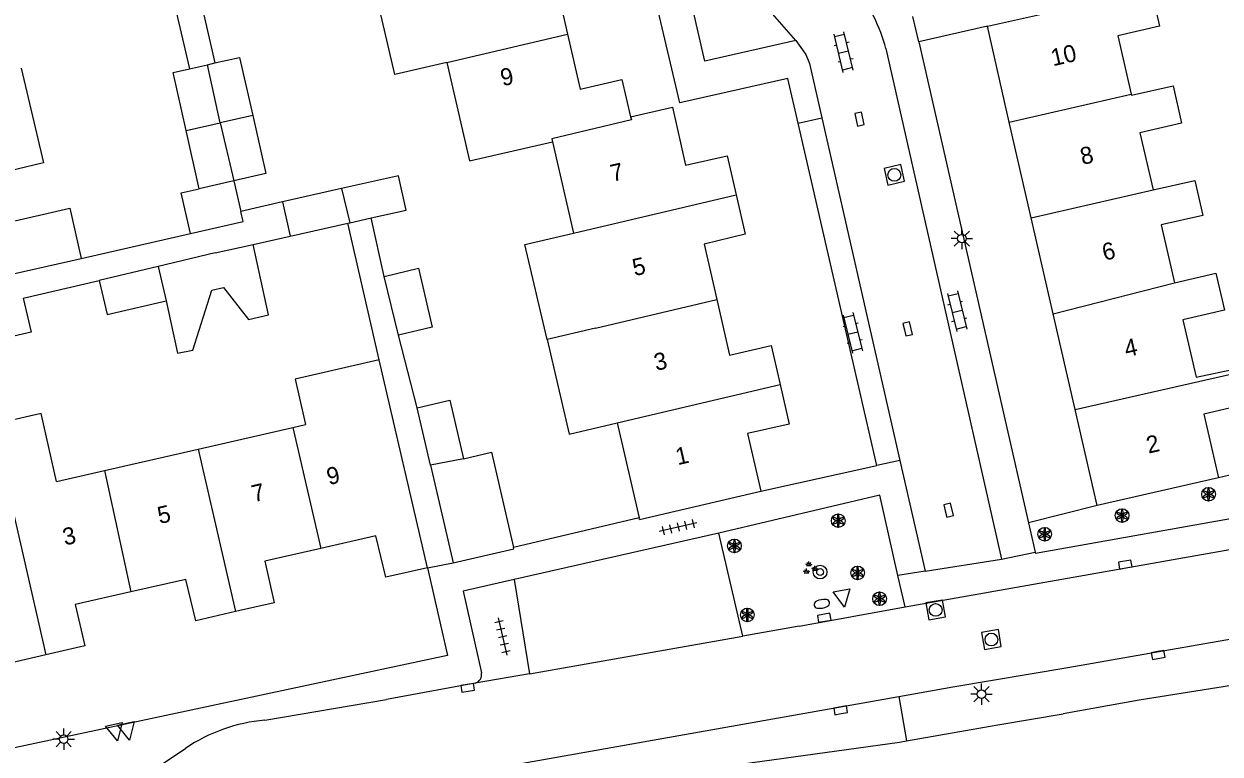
# Model space of a CAD drawing. Extents: x 137999 to 141000, y 397500 to 400501.
# Drawn here: x 138189.6 to 138259.6, y 400291.9 to 400334.7 of the extents above; entities that cross this region are included whole.
import ezdxf

# ---------------------------------------------------------------- set-up
doc = ezdxf.new("R2010")
doc.units = 0
for name, color, linetype in [('gg-afsc-erfafscheiding', 7, 'Continuous'), ('gg-afsc-muur', 7, 'Continuous'), ('gg-anno-huisnummerreeks BGT', 7, 'Continuous'), ('gg-bbg-bijgebouw', 7, 'Continuous'), ('gg-bbg-gedigitaliseerde bebouwing', 7, 'Continuous'), ('gg-bbg-gedigitaliseerde bijgebouw', 7, 'Continuous'), ('gg-bbg-hoofdgebouw', 7, 'Continuous'), ('gg-bbg-luifel en loopbrug', 7, 'Continuous'), ('gg-bbg-tussenscheiding', 7, 'Continuous'), ('gg-knt-verharding', 7, 'Continuous'), ('gg-knt-verharding nz', 7, 'Continuous'), ('gt-grn-weggrens', 7, 'Continuous'), ('gt-symb-boom', 7, 'Continuous'), ('gt-symb-brandkraan', 7, 'Continuous'), ('gt-symb-groenvak', 7, 'Continuous'), ('gt-symb-klinker verharding', 7, 'Continuous'), ('gt-symb-kolk', 7, 'Continuous'), ('gt-symb-lichtmast', 7, 'Continuous'), ('gt-symb-rioolschacht', 7, 'Continuous'), ('gt-symb-solitaire heester', 7, 'Continuous'), ('gt-symb-tegel verharding', 7, 'Continuous'), ('gt-symb-waterafsluiter', 7, 'Continuous')]:
    doc.layers.add(name, color=color, linetype=linetype)

# ---------------------------------------------------------------- blocks, each defined once
blk = doc.blocks.new('gt0-SH')
at = {"layer": 'gt-symb-solitaire heester'}
blk.add_circle((0, 0), 0.4, dxfattribs=at)
for centre, start, end in [((-0.346, 0.2), 270, 30), ((-0.346, -0.2), 330, 90), ((0, 0.4), 210, 330), ((0.346, 0.2), 150, 270), ((0.346, -0.2), 90, 210), ((0, -0.4), 30, 150)]:
    blk.add_arc(centre, 0.4, start, end, dxfattribs=at)
blk = doc.blocks.new('gt0-KOLK')
at = {"layer": 'gt-symb-kolk'}
blk.add_lwpolyline([(0, 0), (0.375, 0), (0.375, 0.4), (-0.375, 0.4), (-0.375, 0), (0, 0)], dxfattribs=at)
blk = doc.blocks.new('gt0-RS')
at = {"layer": 'gt-symb-rioolschacht'}
blk.add_lwpolyline([(-0.5, -0.5), (0.5, -0.5), (0.5, 0.5), (-0.5, 0.5)], close=True, dxfattribs=at)
blk.add_circle((0, 0), 0.375, dxfattribs=at)
blk = doc.blocks.new('gt0-LMAST')
at = {"layer": 'gt-symb-lichtmast'}
for p, q in [((-0.182, 0.173), (-0.447, 0.438)), ((-0.005, 0.246), (-0.005, 0.621)), ((0.172, 0.173), (0.437, 0.438)), ((-0.255, -0.004), (-0.63, -0.004)), ((-0.182, -0.181), (-0.447, -0.446)), ((-0.005, -0.254), (-0.005, -0.629)), ((0.437, -0.446), (0.172, -0.181)), ((0.245, -0.004), (0.62, -0.004))]:
    blk.add_line(p, q, dxfattribs=at)
blk.add_circle((-0.005, -0.004), 0.25, dxfattribs=at)
blk = doc.blocks.new('gt0-KL1')
at = {"layer": 'gt-symb-klinker verharding'}
for p, q in [((-1.15, 0.3), (1.15, 0.3)), ((-1, -0.3), (-1, 0.3)), ((-0.5, 0.3), (-0.5, 0.45)), ((0, -0.3), (0, 0.3)), ((0.5, 0.3), (0.5, 0.45)), ((1, -0.3), (1, 0.3)), ((-1.15, -0.3), (1.15, -0.3)), ((-0.5, -0.45), (-0.5, -0.3)), ((0.5, -0.45), (0.5, -0.3))]:
    blk.add_line(p, q, dxfattribs=at)
blk = doc.blocks.new('gt0-TEG1')
at = {"layer": 'gt-symb-tegel verharding'}
for p, q in [((-1.125, 0), (1.125, 0)), ((-0.9, -0.25), (-0.9, 0.25)), ((-0.45, -0.25), (-0.45, 0.25)), ((0, -0.25), (0, 0.25)), ((0.45, -0.25), (0.45, 0.25)), ((0.9, -0.25), (0.9, 0.25))]:
    blk.add_line(p, q, dxfattribs=at)
blk = doc.blocks.new('gt0-BR')
at = {"layer": 'gt-symb-brandkraan'}
for centre, radius, start, end in [((-0.244, 0), 0.206, 107.56694, 252.43307), ((0.599, -2.664), 3, 106.89205, 107.56694), ((0, -0.691), 0.938, 73.10799, 106.89205), ((-0.599, -2.664), 3, 72.43309, 73.10799), ((0.244, 0), 0.206, 287.56695, 72.43309), ((0.599, 2.664), 3, 252.43307, 253.10797), ((0, 0.691), 0.938, 253.10797, 286.89206), ((-0.599, 2.664), 3, 286.89206, 287.56695)]:
    blk.add_arc(centre, radius, start, end, dxfattribs=at)
blk = doc.blocks.new('gt0-WAFSL')
at = {"layer": 'gt-symb-waterafsluiter'}
for p, q in [((-0.5, -0.333), (0, 0.667)), ((0, 0.667), (0.5, -0.333)), ((0.5, -0.333), (-0.5, -0.333))]:
    blk.add_line(p, q, dxfattribs=at)
blk = doc.blocks.new('gt0-BOOM')
at = {"layer": 'gt-symb-boom'}
for radius in [0.4, 0.2]:
    blk.add_circle((0, 0), radius, dxfattribs=at)
blk = doc.blocks.new('gt0-GRVAK')
at = {"layer": 'gt-symb-groenvak'}
for p, q in [((-0.11, 0.189), (-0.228, 0.24)), ((-0.182, 0.153), (0.088, 0.153)), ((-0.091, 0.211), (-0.156, 0.322)), ((-0.047, 0.214), (-0.047, 0.393)), ((-0.004, 0.211), (0.061, 0.322)), ((0.015, 0.189), (0.133, 0.24)), ((0.262, -0.052), (0.197, 0.059)), ((0.305, -0.049), (0.305, 0.13)), ((0.349, -0.052), (0.414, 0.059)), ((-0.245, -0.228), (-0.363, -0.177)), ((-0.318, -0.264), (-0.047, -0.264)), ((-0.226, -0.206), (-0.291, -0.095)), ((-0.183, -0.203), (-0.183, -0.024)), ((-0.139, -0.206), (-0.074, -0.095)), ((-0.12, -0.228), (-0.002, -0.177)), ((0.243, -0.074), (0.125, -0.023)), ((0.17, -0.11), (0.441, -0.11)), ((0.368, -0.074), (0.486, -0.023))]:
    blk.add_line(p, q, dxfattribs=at)

msp = doc.modelspace()

# ---------------------------------------------------------------- linework, layer by layer
at = {"layer": 'gg-afsc-erfafscheiding'}
for p, q in [((138197.84, 400338.359), (138199.306, 400332.061)), ((138199.33, 400338.703), (138200.797, 400332.401)), ((138204.75, 400324.27), (138202.307, 400323.714)), ((138210.404, 400315.024), (138208.583, 400323.024)), ((138210.71, 400319.9), (138209.93, 400323.327)), ((138192.961, 400320.954), (138199.362, 400322.41)), ((138203.024, 400321.771), (138205.202, 400322.262)), ((138189.57, 400318.64), (138194.02, 400319.67)), ((138212.626, 400312.218), (138211.53, 400316.46)), ((138252.43, 400306.49), (138248.413, 400305.473))]:
    msp.add_line(p, q, dxfattribs=at)
at = {"layer": 'gg-afsc-muur'}
for p, q in [((138271.549, 400310.836), (138259.54, 400308.12)), ((138225.618, 400305.763), (138218.281, 400304.023))]:
    msp.add_line(p, q, dxfattribs=at)
at = {"layer": 'gg-bbg-bijgebouw'}
for q in [(138212.626, 400312.218), (138214.741, 400303.131)]:
    msp.add_line((138213.412, 400308.843), q, dxfattribs=at)
for points in [[(138212.626, 400312.218), (138214.548, 400312.665), (138215.347, 400309.228)], [(138215.347, 400309.228), (138216.981, 400309.608), (138218.281, 400304.023)], [(138214.741, 400303.131), (138218.296, 400303.959), (138218.281, 400304.023)]]:
    msp.add_lwpolyline(points, dxfattribs=at)
at = {"layer": 'gg-bbg-gedigitaliseerde bebouwing'}
for p, q in [((138246.01, 400334.55), (138255.59, 400336.7)), ((138220.56, 400327.79), (138221.789, 400322.44)), ((138188.99, 400320.05), (138192.961, 400320.954)), ((138199.818, 400309.798), (138205.35, 400311.061)), ((138205.35, 400311.061), (138206.1, 400311.232)), ((138224.34, 400311.33), (138225.618, 400305.763)), ((138194.327, 400308.544), (138199.818, 400309.798)), ((138191.526, 400307.905), (138194.327, 400308.544))]:
    msp.add_line(p, q, dxfattribs=at)
for points in [[(138214.377, 400332.429), (138211.331, 400331.72), (138210.038, 400337.277)], [(138255.59, 400336.7), (138256.08, 400334.55), (138253.65, 400333.99), (138254.426, 400330.57)], [(138189.46, 400332.09), (138190.764, 400326.554), (138187.659, 400325.81)], [(138214.377, 400332.429), (138215.7, 400326.68), (138220.56, 400327.79)], [(138254.426, 400330.57), (138254.44, 400330.51), (138256.88, 400331.07), (138257.38, 400328.88), (138254.94, 400328.32), (138255.71, 400324.97)], [(138255.71, 400324.97), (138258.15, 400325.53), (138258.62, 400323.48), (138256.18, 400322.92), (138256.96, 400319.53)], [(138188.311, 400322.987), (138192.293, 400323.893), (138192.961, 400320.954)], [(138220.234, 400316.22), (138218.941, 400321.777), (138221.789, 400322.44)], [(138256.96, 400319.53), (138259.39, 400320.09), (138259.89, 400317.92), (138257.46, 400317.36), (138258.23, 400314), (138260.63, 400314.52)], [(138220.234, 400316.22), (138221.525, 400310.675), (138224.34, 400311.33)], [(138210.404, 400315.024), (138205.484, 400313.879), (138206.1, 400311.232)], [(138191.526, 400307.905), (138190.624, 400311.871), (138187.789, 400311.225)]]:
    msp.add_lwpolyline(points, dxfattribs=at)
at = {"layer": 'gg-bbg-gedigitaliseerde bijgebouw'}
for p, q in [((138199.306, 400332.061), (138200.35, 400332.299)), ((138200.35, 400332.299), (138200.797, 400332.401)), ((138199.108, 400328.45), (138201.11, 400328.9)), ((138199.88, 400325.04), (138199.108, 400328.45)), ((138201.11, 400328.9), (138201.9, 400325.501)), ((138201.9, 400325.501), (138199.88, 400325.04)), ((138211.54, 400325.8), (138208.21, 400325.05)), ((138211.992, 400323.792), (138211.54, 400325.8)), ((138208.21, 400325.05), (138204.75, 400324.27)), ((138204.75, 400324.27), (138205.202, 400322.262)), ((138209.93, 400323.327), (138211.992, 400323.792)), ((138205.202, 400322.262), (138208.583, 400323.024)), ((138208.583, 400323.024), (138208.69, 400323.048)), ((138208.69, 400323.048), (138209.93, 400323.327)), ((138200.81, 400321.28), (138203.024, 400321.771)), ((138200.81, 400321.28), (138197.475, 400320.489)), ((138197.475, 400320.489), (138194.02, 400319.67)), ((138211.53, 400316.46), (138210.71, 400319.9)), ((138200.619, 400319.104), (138201.29, 400319.26))]:
    msp.add_line(p, q, dxfattribs=at)
for points in [[(138200.797, 400332.401), (138202.24, 400332.73), (138203.01, 400329.33)], [(138199.108, 400328.45), (138198.34, 400331.84), (138199.306, 400332.061)], [(138203.01, 400329.33), (138203.78, 400325.93), (138201.9, 400325.501)], [(138201.29, 400319.26), (138202.757, 400317.388), (138203.938, 400317.649), (138203.024, 400321.771)], [(138210.71, 400319.9), (138212.71, 400320.38), (138213.52, 400316.94), (138211.53, 400316.46)], [(138194.02, 400319.67), (138194.48, 400317.68), (138197.939, 400318.483)], [(138189.57, 400318.64), (138190.04, 400316.64), (138186.72, 400315.87)], [(138197.939, 400318.483), (138198.606, 400315.401), (138199.494, 400315.593), (138200.619, 400319.104)]]:
    msp.add_lwpolyline(points, dxfattribs=at)
at = {"layer": 'gg-bbg-hoofdgebouw'}
for p, q in [((138247.294, 400328.938), (138246.01, 400334.55)), ((138248.578, 400323.326), (138247.294, 400328.938)), ((138249.862, 400317.714), (138248.578, 400323.326)), ((138251.146, 400312.102), (138249.862, 400317.714)), ((138213.24, 400302.84), (138210.404, 400315.024)), ((138252.43, 400306.49), (138251.146, 400312.102)), ((138259.54, 400308.12), (138252.43, 400306.49)), ((138225.64, 400305.668), (138232.74, 400307.32)), ((138225.64, 400305.668), (138225.618, 400305.763))]:
    msp.add_line(p, q, dxfattribs=at)
for points in [[(138222.599, 400340.193), (138223.14, 400337.91), (138220.69, 400337.36), (138221.438, 400334.081)], [(138221.438, 400334.081), (138222.17, 400330.87), (138224.61, 400331.43), (138225.13, 400329.25)], [(138225.13, 400329.25), (138227.57, 400329.81), (138228.341, 400326.42), (138230.78, 400326.97), (138231.306, 400324.689)], [(138231.306, 400324.689), (138231.84, 400322.37), (138229.43, 400321.79), (138230.168, 400318.549)], [(138230.168, 400318.549), (138230.91, 400315.29), (138233.35, 400315.86), (138233.877, 400313.571)], [(138260.683, 400314.284), (138261.11, 400312.4), (138258.68, 400311.84), (138259.54, 400308.12)], [(138233.877, 400313.571), (138234.41, 400311.26), (138231.96, 400310.7), (138232.74, 400307.32)], [(138190.89, 400297.74), (138188.56, 400297.2), (138188.01, 400299.64), (138184.62, 400298.88), (138183.014, 400305.877)], [(138213.24, 400302.84), (138210.79, 400302.29), (138210.22, 400304.72), (138206.984, 400303.978)], [(138206.984, 400303.978), (138203.72, 400303.23), (138204.27, 400300.8), (138201.995, 400300.276)], [(138201.995, 400300.276), (138199.67, 400299.74), (138199.09, 400302.16), (138195.877, 400301.431)], [(138195.877, 400301.431), (138192.61, 400300.69), (138193.18, 400298.27), (138190.89, 400297.74)]]:
    msp.add_lwpolyline(points, dxfattribs=at)
at = {"layer": 'gg-bbg-luifel en loopbrug'}
msp.add_line((138201.9, 400325.501), (138202.307, 400323.714), dxfattribs=at)
for points in [[(138199.362, 400322.41), (138198.818, 400324.798), (138199.88, 400325.04)], [(138199.362, 400322.41), (138202.444, 400323.112), (138202.307, 400323.714)]]:
    msp.add_lwpolyline(points, dxfattribs=at)
at = {"layer": 'gg-bbg-tussenscheiding'}
for p, q in [((138214.377, 400332.429), (138221.438, 400334.081)), ((138201.11, 400328.9), (138200.35, 400332.299)), ((138247.294, 400328.938), (138254.426, 400330.57)), ((138203.01, 400329.33), (138201.11, 400328.9)), ((138208.21, 400325.05), (138208.69, 400323.048)), ((138248.578, 400323.326), (138255.71, 400324.97)), ((138221.789, 400322.44), (138231.306, 400324.689)), ((138197.475, 400320.489), (138197.939, 400318.483)), ((138249.862, 400317.714), (138256.96, 400319.53)), ((138223.065, 400316.879), (138230.168, 400318.549)), ((138223.065, 400316.879), (138220.234, 400316.22)), ((138251.146, 400312.102), (138260.683, 400314.284)), ((138224.34, 400311.33), (138233.877, 400313.571)), ((138187.789, 400311.225), (138190.89, 400297.74)), ((138205.35, 400311.061), (138206.984, 400303.978)), ((138199.818, 400309.798), (138201.995, 400300.276)), ((138215.347, 400309.228), (138213.412, 400308.843)), ((138194.327, 400308.544), (138195.877, 400301.431))]:
    msp.add_line(p, q, dxfattribs=at)
msp.add_lwpolyline([(138225.13, 400329.25), (138225.17, 400329.07), (138220.52, 400327.96), (138220.56, 400327.79)], dxfattribs=at)
at = {"layer": 'gg-knt-verharding'}
for p, q in [((138234.79, 400333.711), (138228.83, 400340.66)), ((138241.99, 400333.65), (138241.654, 400335.126)), ((138246.01, 400334.55), (138241.99, 400333.65)), ((138240.07, 400333.25), (138246.835, 400303.357)), ((138241.99, 400333.65), (138248.413, 400305.473)), ((138236.315, 400329.194), (138240.894, 400309.135)), ((138239.531, 400308.837), (138234.932, 400328.878)), ((138241.191, 400300.547), (138319.705, 400314.446)), ((138232.74, 400307.32), (138239.531, 400308.837)), ((138240.894, 400309.135), (138239.531, 400308.837)), ((138240.894, 400309.135), (138242.376, 400302.645)), ((138248.413, 400305.473), (138248.805, 400303.755)), ((138230.291, 400304.879), (138218.306, 400302.165)), ((138231.694, 400298.847), (138230.291, 400304.879)), ((138242.376, 400302.645), (138246.835, 400303.357)), ((138246.835, 400303.357), (138248.805, 400303.755)), ((138241.191, 400300.547), (138240.777, 400302.39)), ((138218.306, 400302.165), (138219.199, 400296.631)), ((138234.991, 400299.432), (138241.191, 400300.547)), ((138255.51, 400297.853), (138266.063, 400299.695)), ((138234.991, 400299.432), (138231.694, 400298.847)), ((138250.718, 400297.011), (138255.51, 400297.853)), ((138243.986, 400295.866), (138250.718, 400297.011)), ((138216.018, 400296.095), (138210.835, 400295.129)), ((138219.199, 400296.631), (138216.018, 400296.095)), ((138240.822, 400295.306), (138243.986, 400295.866)), ((138203.719, 400293.92), (138210.835, 400295.129)), ((138205.756, 400289.099), (138240.822, 400295.306)), ((138196.858, 400290.799), (138199.07, 400292.27))]:
    msp.add_line(p, q, dxfattribs=at)
for points in [[(138234.932, 400328.878), (138234.33, 400331.5), (138228, 400330.07), (138224.129, 400346.576)], [(138234.79, 400333.711), (138229.47, 400332.51), (138226.704, 400344.584)], [(138234.79, 400333.711), (138235.38, 400332.9), (138235.59, 400332.37), (138236.315, 400329.194)], [(138248.805, 400303.755), (138248.82, 400303.69), (138272.204, 400307.848)], [(138240.777, 400302.39), (138239.72, 400307.1), (138230.291, 400304.879)], [(138213.24, 400302.84), (138214.4, 400297.7), (138188.78, 400292.25)], [(138218.306, 400302.165), (138215.33, 400301.47), (138216.39, 400296.69)], [(138271.725, 400297.466), (138271.707, 400297.603), (138266.932, 400297.014), (138254.903, 400295.087), (138250.439, 400294.295)], [(138241.283, 400292.704), (138246.629, 400293.646), (138250.439, 400294.295)], [(138228.507, 400290.987), (138229.147, 400291.097), (138229.162, 400291.012), (138240.876, 400292.632), (138241.283, 400292.704)]]:
    msp.add_lwpolyline(points, dxfattribs=at)
for centre, radius, start, end in [((138231.738, 400331.133), 8.597, 14.25774, 40.43841), ((138215.919, 400296.571), 0.486, 281.73719, 14.23474), ((138204.58, 400284.12), 9.838, 95.01985, 124.06123)]:
    msp.add_arc(centre, radius, start, end, dxfattribs=at)
at = {"layer": 'gg-knt-verharding nz'}
msp.add_line((138219.199, 400296.631), (138231.694, 400298.847), dxfattribs=at)
at = {"layer": 'gt-grn-weggrens'}
for p, q in [((138234.932, 400328.878), (138236.315, 400329.194)), ((138213.24, 400302.84), (138214.741, 400303.131)), ((138242.376, 400302.645), (138240.777, 400302.39)), ((138240.822, 400295.306), (138241.283, 400292.704))]:
    msp.add_line(p, q, dxfattribs=at)

# ---------------------------------------------------------------- block references
at = {"layer": 'gt-symb-boom'}
msp.add_blockref('gt0-BOOM', (138236.219, 400302.592), dxfattribs=at)
at = {"layer": 'gt-symb-brandkraan', "rotation": -169.98206552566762}
msp.add_blockref('gt0-BR', (138236.32, 400300.731), dxfattribs=at)
at = {"layer": 'gt-symb-groenvak'}
msp.add_blockref('gt0-GRVAK', (138235.612, 400302.821), dxfattribs=at)
at = {"layer": 'gt-symb-klinker verharding'}
for p, rotation in [((138237.594, 400333.033), 103.53585636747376), ((138244.244, 400317.863), -76.11658196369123), ((138238.128, 400316.596), -76.11658196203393)]:
    msp.add_blockref('gt0-KL1', p, dxfattribs=dict(at, rotation=rotation))
at = {"layer": 'gt-symb-kolk'}
for p, rotation in [((138238.327, 400329.071), -77.11702052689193), ((138241.155, 400316.786), -77.11702052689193), ((138243.546, 400306.172), -77.11702052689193), ((138254.116, 400302.835), 10.017934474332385), ((138236.498, 400299.717), 10.017934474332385), ((138255.974, 400297.934), -170.03848340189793), ((138215.621, 400295.618), 10.017934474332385), ((138237.456, 400294.304), 10.017934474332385)]:
    msp.add_blockref('gt0-KOLK', p, dxfattribs=dict(at, rotation=rotation))
at = {"layer": 'gt-symb-lichtmast'}
for p in [(138244.519, 400322.121), (138245.673, 400295.447), (138191.945, 400292.811)]:
    msp.add_blockref('gt0-LMAST', p, dxfattribs=at)
at = {"layer": 'gt-symb-rioolschacht'}
for p, rotation in [((138240.563, 400325.851), -77.11702052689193), ((138242.98, 400300.376), 10.016861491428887), ((138246.247, 400298.641), 10.017934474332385)]:
    msp.add_blockref('gt0-RS', p, dxfattribs=dict(at, rotation=rotation))
at = {"layer": 'gt-symb-solitaire heester'}
for p in [(138258.957, 400307.148), (138237.283, 400305.6), (138253.897, 400305.902), (138249.366, 400304.807), (138231.204, 400304.127), (138238.416, 400302.541), (138239.7, 400301.031), (138231.959, 400300.087)]:
    msp.add_blockref('gt0-SH', p, dxfattribs=at)
at = {"layer": 'gt-symb-tegel verharding'}
for p, rotation in [((138227.905, 400305.223), -167.22875743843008), ((138217.629, 400298.818), -77.22875743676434)]:
    msp.add_blockref('gt0-TEG1', p, dxfattribs=dict(at, rotation=rotation))
at = {"layer": 'gt-symb-waterafsluiter'}
for p, rotation in [((138237.527, 400301.198), -169.98206552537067), ((138194.945, 400293.357), -167.99329169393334), ((138195.65, 400293.405), -167.99329169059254)]:
    msp.add_blockref('gt0-WAFSL', p, dxfattribs=dict(at, rotation=rotation))

# ---------------------------------------------------------------- texts
at = {"layer": 'gg-anno-huisnummerreeks BGT'}
for s, rotation, p in [('10', 12.9, (138249.853, 400332.207)), ('9', 12.8, (138217.631, 400331.034)), ('8', 12.9, (138251.572, 400326.429)), ('7', 12.8, (138224.063, 400325.439)), ('6', 12.9, (138252.856, 400320.817)), ('5', 12.8, (138225.356, 400319.916)), ('4', 12.9, (138254.148, 400315.169)), ('3', 12.8, (138226.619, 400314.368)), ('2', 12.9, (138255.44, 400309.524)), ('1', 13, (138227.884, 400308.846)), ('9', 12.9, (138207.462, 400307.679)), ('7', 12.9, (138203.068, 400306.672)), ('5', 12.8, (138197.558, 400305.401)), ('3', 12.8, (138192.009, 400304.142))]:
    msp.add_text(s, height=1, rotation=rotation, dxfattribs=at).set_placement(p)

doc.saveas('drawing.dxf')
